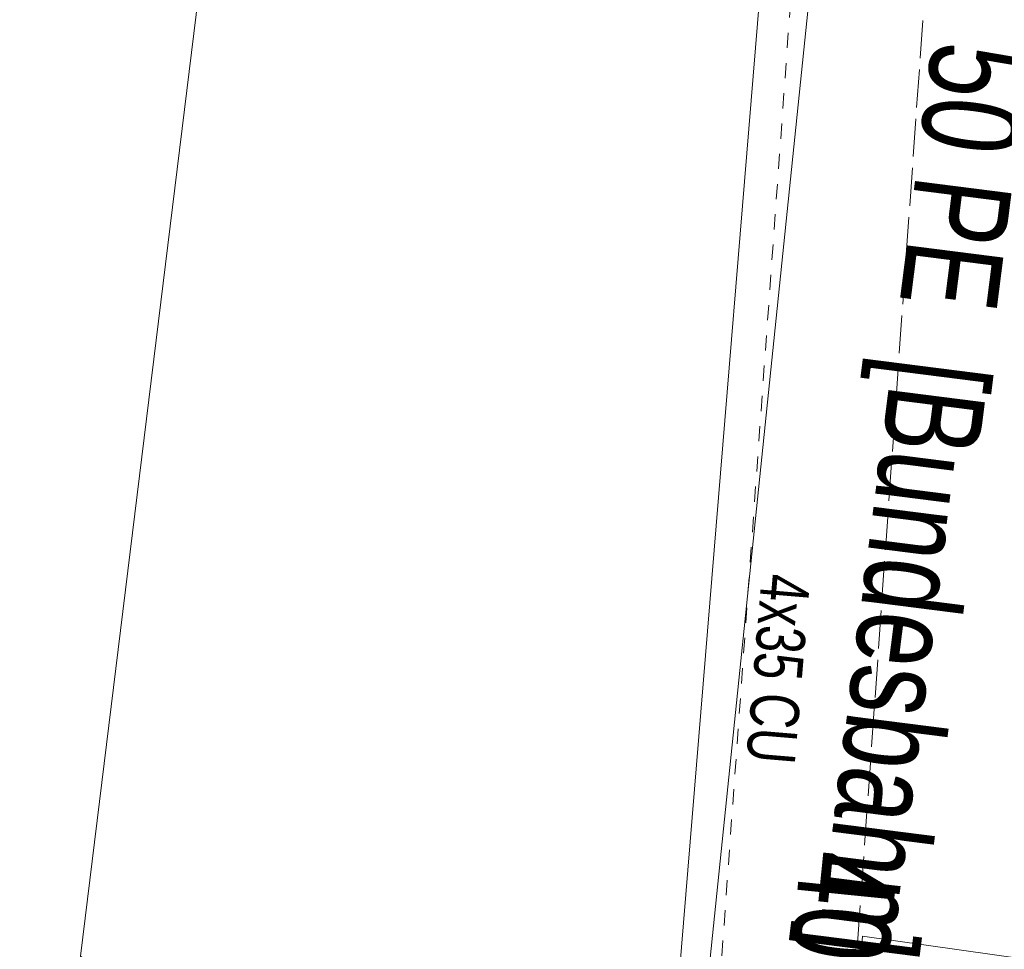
# Model space of a CAD drawing. Header units: metres. Extents: x -740 to 758, y -633 to 854.
# Tile 802 of 1056: x -40 to -29, y 300 to 310. Entities that reach past the tile are written whole.
import ezdxf

# ---------------------------------------------------------------- set-up
doc = ezdxf.new("R2010")
doc.units = ezdxf.units.M
doc.header["$MEASUREMENT"] = 0
doc.linetypes.add('166_166', pattern=[0.3328, 0.1664, -0.1664])
doc.linetypes.add('416_125', pattern=[0.5408, 0.416, -0.1248])
for name, color, linetype in [('Gas.LOVION', 7, 'Continuous'), ('Grundkarte.LOVION', 7, 'Continuous'), ('Strom.LOVION', 7, 'Continuous'), ('StromBemass.LOVION', 7, 'Continuous'), ('Wasser.LOVION', 7, 'Continuous')]:
    doc.layers.add(name, color=color, linetype=linetype)
doc.styles.add('ERSTELLTER_STIL_1', font='arial.ttf')

msp = doc.modelspace()

# ---------------------------------------------------------------- linework, layer by layer
at = {"layer": 'Gas.LOVION', "color": 5, "linetype": 'Continuous', "lineweight": 18}
msp.add_lwpolyline([(-31.088, 312.673), (-33.089, 293.237)], dxfattribs=at)
at = {"layer": 'Grundkarte.LOVION', "color": 253, "linetype": 'Continuous', "lineweight": 18}
msp.add_lwpolyline([(-27.812, 310.762), (-28.193, 308.006), (-25.644, 307.634), (-26.822, 299.125), (-30.778, 299.684), (-31.287, 293.103), (-35.797, 293.578), (-35.808, 293.695), (-38.41, 294.002), (-40.025, 294.199), (-39.742, 296.443), (-39.599, 297.403), (-39.468, 298.48), (-39.436, 298.453), (-39.326, 299.44), (-39.358, 299.466), (-37.778, 312.329)], close=True, dxfattribs=at)
at = {"layer": 'Strom.LOVION', "color": 5, "linetype": 'Continuous', "lineweight": 18}
msp.add_lwpolyline([(-30.544, 313.007), (-30.608, 312.602), (-31.15, 312.106), (-31.647, 311.436), (-31.859, 310.588), (-33.195, 294.32), (-33.533, 294.006), (-37.136, 294.274), (-37.154, 293.859)], dxfattribs=at)
at = {"layer": 'StromBemass.LOVION', "color": 7, "linetype": '416_125', "lineweight": 13}
msp.add_lwpolyline([(-35.784, 293.594), (-33.289, 293.321), (-31.29, 293.132), (-29.896, 312.878), (-30.544, 313.007)], dxfattribs=at)
at = {"layer": 'Wasser.LOVION', "color": 150, "linetype": '166_166', "lineweight": 18}
msp.add_lwpolyline([(-31.278, 314.014), (-31.283, 313.91), (-32.511, 296.855), (-32.823, 293.396)], dxfattribs=at)

# ---------------------------------------------------------------- texts
at = {"layer": 'Gas.LOVION', "color": 5, "linetype": 'Continuous', "lineweight": 18, "insert": (-31.463, 300.652), "char_height": 1.06708, "attachment_point": 7, "rotation": 264.2448, "style": 'ERSTELLTER_STIL_1'}
msp.add_mtext('{\\A1;\\W0.71559x;40 ST}', dxfattribs=at)
at = {"layer": 'Strom.LOVION', "color": 5, "linetype": 'Continuous', "lineweight": 18, "insert": (-31.891, 303.672), "char_height": 0.53357, "attachment_point": 7, "rotation": 265.2455, "style": 'ERSTELLTER_STIL_1'}
msp.add_mtext('{\\A1;\\W0.71555x;4x35 CU}', dxfattribs=at)
at = {"layer": 'Wasser.LOVION', "color": 150, "linetype": 'Continuous', "lineweight": 18, "insert": (-30.325, 309.567), "char_height": 1.06711, "attachment_point": 7, "rotation": 262.75, "style": 'ERSTELLTER_STIL_1'}
msp.add_mtext('{\\A1;\\W0.71556x;50 PE  [Bundesbahn]}', dxfattribs=at)

doc.saveas('drawing.dxf')
